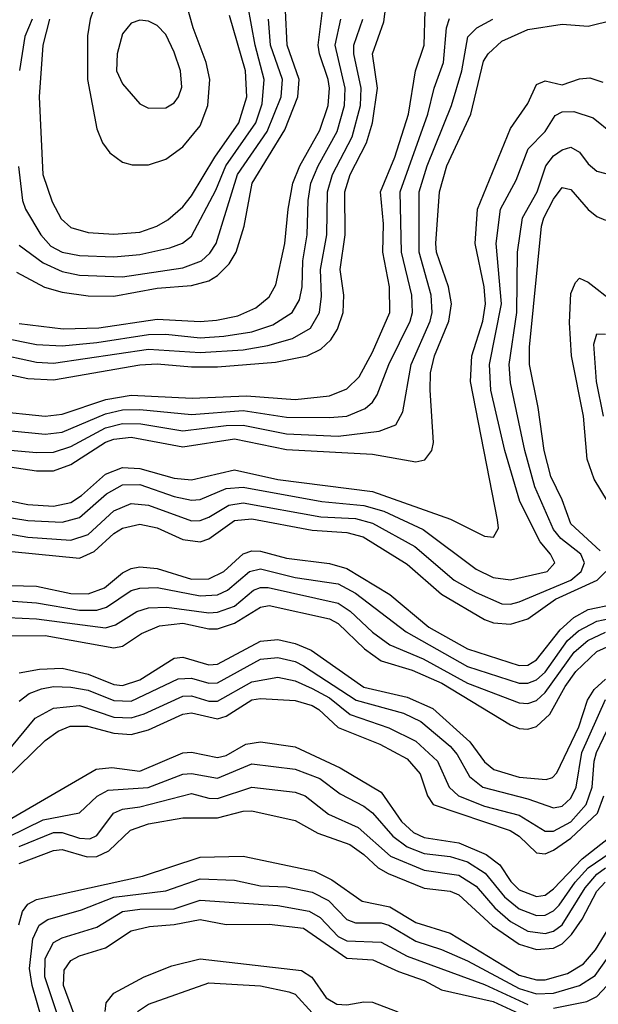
# Model space of a CAD drawing. Header units: inches. Extents: x 990535 to 1117859, y 769386 to 892122.
# Tile 1052 of 1056: x 1081231 to 1082574, y 860867 to 863149. Entities that reach past the tile are written whole.
import ezdxf

# ---------------------------------------------------------------- set-up
doc = ezdxf.new("R2010")
doc.units = ezdxf.units.IN
doc.header["$MEASUREMENT"] = 0
doc.layers.add('B0886', color=7, linetype='Continuous')

msp = doc.modelspace()

# ---------------------------------------------------------------- linework, layer by layer
at = {"layer": 'B0886', "color": 5}
for points, elevation in [([(1081550, 863279.6), (1081530, 863278.4), (1081450, 863234.9), (1081430, 863219.2), (1081408.7, 863190), (1081395.1, 863150), (1081388.6, 863111.4), (1081388.8, 863010), (1081410, 862896), (1081423.4, 862863.4), (1081440.4, 862840.4), (1081470, 862818.6), (1081492.5, 862812.5), (1081530, 862812.3), (1081570, 862825.4), (1081610, 862854.2), (1081650, 862902.7), (1081667.4, 862950), (1081672.1, 863010), (1081663.9, 863050), (1081634.1, 863130), (1081610, 863216.1), (1081594.7, 863250), (1081570, 863273.3)], 4520), ([(1081510, 863148.1), (1081490, 863140.8), (1081470, 863115.8), (1081457.6, 863070), (1081455.9, 863030), (1081470, 863000.2), (1081510, 862954), (1081530, 862943.8), (1081570, 862944.8), (1081590, 862955.9), (1081599.9, 862970), (1081607.2, 862992.8), (1081604.3, 863030), (1081590, 863073.5), (1081570, 863114.6), (1081550, 863135.4), (1081530, 863145.7)], 4540)]:
    msp.add_lwpolyline(points, close=True, dxfattribs=dict(at, elevation=elevation))
for points, elevation in [([(1081228.4, 862808.4), (1081237.5, 862730), (1081244.8, 862710), (1081280.5, 862650), (1081303.6, 862623.6), (1081330, 862609.8), (1081370, 862602.4), (1081450, 862599.3), (1081510, 862604.6), (1081579.6, 862620.4), (1081609.2, 862630.8), (1081630, 862646.9), (1081686.2, 862753.8), (1081709.2, 862810), (1081779, 862910), (1081793.6, 862953.6), (1081798.4, 863010), (1081777.7, 863090), (1081752.1, 863230)], 4460), ([(1081170, 862333.9), (1081250, 862317), (1081310, 862314), (1081510, 862349.2), (1081550, 862351.4), (1081630, 862344.1), (1081690, 862344.5), (1081824.8, 862355.2), (1081898.3, 862370), (1081930, 862385.6), (1081953.3, 862406.7), (1081968.7, 862431.3), (1081981.6, 862470), (1081983.2, 862510), (1081974.4, 862570), (1081986.6, 862650), (1081985.3, 862750), (1081997.9, 862790), (1082036.2, 862863.8), (1082050, 862910), (1082061.2, 862990), (1082050, 863070), (1082075.9, 863144.1), (1082084.4, 863210)], 4320), ([(1081170, 862242), (1081290, 862230), (1081330, 862234.4), (1081431.5, 862268.5), (1081490, 862278.9), (1081631.5, 862271.5), (1081757.2, 862277.2), (1081870, 862268.4), (1081950, 862277.3), (1081990, 862293.3), (1082018.7, 862321.3), (1082050, 862378.5), (1082089.7, 862470), (1082089.2, 862530), (1082073.5, 862610), (1082075.7, 862675.7), (1082068.4, 862750), (1082101.6, 862830), (1082133.7, 862930), (1082149.7, 863030.3), (1082169.6, 863090), (1082172.3, 863170)], 4280), ([(1081224, 862564), (1081289.1, 862529.1), (1081330, 862517.5), (1081390, 862508.8), (1081450, 862508.1), (1081550, 862526.5), (1081630, 862532.8), (1081670, 862543.6), (1081690, 862555.8), (1081717.1, 862582.9), (1081733.8, 862610), (1081752, 862670), (1081770.7, 862770), (1081846.5, 862893.5), (1081876.4, 862970), (1081879.6, 863010), (1081851.5, 863090), (1081847.6, 863170)], 4420), ([(1081230, 862444.9), (1081332.4, 862432.4), (1081414.7, 862434.7), (1081550, 862454.4), (1081650, 862449.6), (1081687.6, 862452.4), (1081737.2, 862462.8), (1081779.2, 862480.8), (1081810, 862506.5), (1081825.9, 862534.1), (1081846.4, 862630), (1081853.9, 862710), (1081865.2, 862770), (1081881.5, 862810), (1081927.4, 862892.6), (1081946.7, 862950), (1081950.1, 862989.9), (1081947.2, 863010), (1081926.6, 863070), (1081923.9, 863090), (1081933.7, 863170)], 4380), ([(1081070, 862163.2), (1081270, 862145.6), (1081310, 862146.5), (1081350, 862159.7), (1081430, 862202.6), (1081470, 862212.9), (1081512.4, 862212.4), (1081610, 862195.8), (1081710, 862208.4), (1081750, 862209), (1081850, 862188.8), (1081970, 862183.4), (1082065.1, 862194.9), (1082103.9, 862210), (1082120.2, 862239.8), (1082139.6, 862350), (1082183.7, 862450), (1082188.2, 862470), (1082186.2, 862510), (1082158.2, 862610), (1082158.3, 862750), (1082176.9, 862810), (1082233.4, 862950), (1082256.9, 863030), (1082270.9, 863109.1), (1082291.5, 863130), (1082328.7, 863150)], 4240), ([(1081110, 862205.6), (1081290, 862188.3), (1081330, 862193.1), (1081430, 862235.2), (1081470, 862244.9), (1081510, 862245.7), (1081630, 862233.5), (1081750, 862242.7), (1081850, 862227.8), (1081950, 862226.9), (1081990, 862230.1), (1082032.7, 862247.3), (1082050, 862262.3), (1082060.8, 862279.2), (1082087.6, 862350), (1082137.3, 862450), (1082142.9, 862470), (1082140.9, 862510), (1082117.1, 862610), (1082114.1, 862750), (1082178.2, 862930), (1082192.5, 862990), (1082214.9, 863050), (1082221.4, 863130), (1082228.1, 863151.9)], 4260), ([(1081170, 862376.5), (1081270, 862354.7), (1081310, 862353.1), (1081530, 862385.2), (1081650, 862377.3), (1081750, 862383.8), (1081806.6, 862393.4), (1081864.5, 862410), (1081905.8, 862434.2), (1081927.2, 862470), (1081931.6, 862508.4), (1081928.8, 862570), (1081943.8, 862650), (1081945.6, 862750), (1081956.9, 862790), (1082002.5, 862877.5), (1082022.3, 862950), (1082023.2, 862990), (1082006.3, 863070), (1082006.7, 863090), (1082027.6, 863150)], 4340), ([(1081177, 862117), (1081270, 862103.4), (1081310, 862103.1), (1081350, 862117.6), (1081430, 862169.4), (1081450, 862176.5), (1081490, 862180.9), (1081610, 862158.8), (1081730, 862177.2), (1081850, 862152.5), (1082050, 862142), (1082150, 862124.2), (1082171.1, 862128.9), (1082187.5, 862150), (1082191.1, 862168.9), (1082183.2, 862290), (1082184.6, 862330), (1082194, 862370), (1082226.6, 862450), (1082232.9, 862490), (1082225.9, 862530), (1082198.6, 862610), (1082196.5, 862630), (1082205.1, 862750), (1082222.2, 862810), (1082278.3, 862930), (1082307.3, 863052.7), (1082318.4, 863070), (1082350, 863099.3), (1082410, 863126.5), (1082490, 863138.6), (1082550, 863134.2), (1082610, 863148.6)], 4220), ([(1081190, 862412.2), (1081270, 862396), (1081330, 862393.1), (1081410, 862400.5), (1081530, 862419.2), (1081570, 862419.8), (1081650, 862411.7), (1081704.7, 862415.3), (1081770, 862425.7), (1081818.6, 862441.4), (1081863.8, 862470), (1081880.2, 862499.8), (1081886.5, 862530), (1081888.3, 862590), (1081898, 862650), (1081900.7, 862730), (1081907, 862770), (1081923.7, 862810), (1081967.7, 862890), (1081984.9, 862950), (1081986.4, 862990), (1081963.1, 863090), (1081976.5, 863150)], 4360), ([(1081230, 862626.1), (1081285.5, 862585.5), (1081330, 862565.3), (1081370, 862556.7), (1081470, 862552.8), (1081610, 862573.5), (1081653.3, 862590), (1081672.4, 862607.6), (1081687, 862630), (1081736.9, 862790), (1081805.1, 862890), (1081837.6, 862970), (1081840.8, 863010), (1081813.3, 863090), (1081808.6, 863150)], 4440), ([(1081260.3, 863150), (1081243.5, 863110), (1081231.1, 863031.1)], 4460), ([(1081300.6, 863150), (1081284.7, 863090), (1081276.5, 862970), (1081285.1, 862790), (1081306.7, 862726.7), (1081327.3, 862687.3), (1081350, 862667.4), (1081390, 862655.9), (1081450, 862651.6), (1081510, 862656.7), (1081549.1, 862670), (1081575.1, 862684.9), (1081610, 862715.1), (1081630, 862740.3), (1081684.3, 862830), (1081739.7, 862910), (1081758.5, 862970), (1081754.9, 863030), (1081718.3, 863158.3)], 4480), ([(1081170, 862041.7), (1081250, 862025.5), (1081310, 862021.6), (1081350, 862030), (1081374.3, 862045.7), (1081430, 862095.4), (1081470, 862110.9), (1081510, 862108.8), (1081590, 862086.3), (1081630, 862082.2), (1081730, 862105.3), (1081830, 862082.9), (1082050, 862055.4), (1082230.9, 861990.9), (1082310, 861951.7), (1082330.6, 861949.4), (1082341.8, 861970), (1082339.9, 861990), (1082276.8, 862310), (1082280.6, 862370), (1082305.8, 862450), (1082312, 862490), (1082309.2, 862530), (1082287.6, 862630), (1082293.2, 862710), (1082370, 862896.6), (1082410, 862954.6), (1082430, 862998.5), (1082450, 863007.3), (1082490, 862997.7), (1082530, 863012), (1082554, 863014), (1082584.1, 863004.1)], 4180), ([(1081150, 862004.5), (1081250, 861988.1), (1081330, 861983.9), (1081370, 861994.9), (1081432.3, 862050), (1081470, 862070.9), (1081510, 862071.8), (1081590, 862043.8), (1081630, 862035.1), (1081650, 862037), (1081710, 862062.3), (1081750, 862065.5), (1081932.3, 862032.3), (1082030, 862023.2), (1082075.9, 862010), (1082167.3, 861967.3), (1082290, 861875.1), (1082330, 861855.8), (1082370, 861850.4), (1082455.2, 861870), (1082472.5, 861890), (1082462.5, 861910), (1082438.8, 861938.8), (1082391.9, 862031.9), (1082357, 862150), (1082324.5, 862290), (1082321.5, 862350), (1082348.8, 862490), (1082336.5, 862630), (1082346.5, 862710), (1082383.3, 862776.7), (1082410.7, 862849.3), (1082450, 862890.1), (1082473.4, 862926.6), (1082490, 862935.3), (1082516.5, 862936.5), (1082561.8, 862921.8), (1082605.9, 862885.9)], 4160), ([(1081170, 861963.2), (1081250, 861949.1), (1081350, 861942.7), (1081390, 861955.8), (1081450, 862010.3), (1081490, 862027.3), (1081530, 862023.6), (1081630, 861987.6), (1081650, 861988.3), (1081670, 861996), (1081716.2, 862023.8), (1081750, 862028.8), (1081930, 861996.8), (1082010, 861992.7), (1082050, 861981.7), (1082147.7, 861927.7), (1082239, 861850), (1082290, 861821), (1082350, 861795.1), (1082370, 861794.1), (1082390, 861799.2), (1082509.9, 861850), (1082534, 861870), (1082541.3, 861890), (1082533.5, 861910), (1082486.6, 861946.6), (1082470, 861967.4), (1082426.2, 862066.2), (1082403.1, 862150), (1082370, 862307.2), (1082366.7, 862350), (1082384.5, 862470), (1082386.2, 862610), (1082397.5, 862690), (1082431.6, 862750), (1082451.6, 862810), (1082470, 862833), (1082490, 862847.5), (1082510, 862853.5), (1082530, 862841.7), (1082550, 862815.1), (1082570, 862797.7), (1082630, 862782.2)], 4140), ([(1082577.6, 861917.6), (1082510, 861980.1), (1082490, 862035.6), (1082463.9, 862090), (1082448.4, 862150), (1082434.5, 862250), (1082414.4, 862350), (1082414.4, 862390), (1082441.6, 862670), (1082447.3, 862690), (1082470, 862733.2), (1082490, 862759.8), (1082510, 862755.3), (1082550, 862708.7), (1082570, 862692.7), (1082590, 862684.4)], 4120), ([(1082654.7, 861934.7), (1082563.8, 862083.8), (1082548.2, 862130), (1082539.3, 862230), (1082511.4, 862370), (1082507.2, 862447.2), (1082510, 862514.3), (1082520.5, 862539.5), (1082530, 862550.1), (1082550, 862540.3), (1082610, 862494.5)], 4080), ([(1082585.9, 862230), (1082569.4, 862310.6), (1082563.2, 862396.8), (1082570, 862421), (1082590, 862419.6)], 4060), ([(1081110, 861925.9), (1081370, 861900.6), (1081404.1, 861915.9), (1081450, 861958.2), (1081470, 861970.6), (1081510, 861979.3), (1081550, 861971), (1081610, 861944), (1081650, 861938.4), (1081670, 861945.7), (1081730, 861988.2), (1081770, 861992.2), (1081910, 861965.8), (1081990, 861959.9), (1082028.3, 861950), (1082130, 861887.1), (1082210, 861817.5), (1082310, 861758.4), (1082330.5, 861750.5), (1082370, 861747.4), (1082410, 861759.8), (1082474.3, 861805.7), (1082571.3, 861850), (1082590.9, 861870)], 4120), ([(1081210, 861837.3), (1081270, 861835.8), (1081350, 861819.2), (1081390, 861818), (1081427.7, 861832.3), (1081470, 861866.9), (1081490, 861876.8), (1081510, 861880.3), (1081550, 861876.9), (1081630, 861852.3), (1081670, 861853), (1081704.8, 861870), (1081750, 861910.7), (1081770, 861917.4), (1081790, 861916.7), (1081850, 861900.6), (1081950, 861888.7), (1081990, 861876.6), (1082090, 861816.9), (1082180.8, 861740.8), (1082270.3, 861690.3), (1082390, 861652), (1082410, 861653.1), (1082430, 861665.3), (1082485.2, 861734.8), (1082516.7, 861763.3), (1082550, 861781.5), (1082610, 861794)], 4080), ([(1081150, 861806), (1081270, 861797.5), (1081370, 861779.9), (1081410, 861780.1), (1081432.8, 861787.3), (1081490, 861825.5), (1081510, 861831), (1081550, 861832.4), (1081650, 861813.4), (1081690, 861816), (1081713.4, 861826.6), (1081764.3, 861870), (1081790, 861875.9), (1081870, 861856), (1081970, 861841.3), (1082010, 861819.9), (1082127.6, 861730), (1082270, 861649.6), (1082390, 861611.2), (1082410, 861611), (1082430, 861619), (1082450, 861636.7), (1082502.1, 861710), (1082527.6, 861732.4), (1082570, 861754.4), (1082643.6, 861770)], 4060), ([(1081170, 861764.5), (1081270, 861759.9), (1081430, 861738.9), (1081453.7, 861746.3), (1081502.7, 861777.3), (1081530, 861785.7), (1081572.9, 861787.1), (1081670, 861774.3), (1081690, 861775.4), (1081730, 861789.8), (1081773.7, 861826.3), (1081790, 861833.1), (1081807.4, 861832.6), (1081970, 861796.1), (1081998.2, 861778.2), (1082050, 861729.5), (1082090, 861699.8), (1082167.3, 861667.3), (1082270, 861610.8), (1082390, 861565.4), (1082410, 861564.1), (1082430, 861570.9), (1082450, 861589.5), (1082517.5, 861682.5), (1082549.4, 861710), (1082590, 861729.1)], 4040), ([(1081170, 861721), (1081290, 861721.3), (1081450, 861692.9), (1081470, 861696.6), (1081513.9, 861726.1), (1081555.9, 861744.1), (1081610, 861749.9), (1081670, 861736.8), (1081690, 861737), (1081730, 861750.2), (1081790, 861786.8), (1081810, 861791.1), (1081950, 861760.2), (1081970, 861749), (1082030.9, 861690.9), (1082070, 861662.7), (1082141.5, 861641.5), (1082211, 861611), (1082370, 861514.7), (1082390, 861506.3), (1082410, 861504.4), (1082430, 861510.4), (1082461.1, 861538.9), (1082496.5, 861603.5), (1082521.7, 861638.3), (1082570, 861684.7), (1082610, 861701.9)], 4020), ([(1081230, 861634.7), (1081276.9, 861643.1), (1081330, 861645.6), (1081390, 861632), (1081450, 861608.3), (1081470, 861605.7), (1081510, 861618.7), (1081590, 861669.3), (1081610, 861671.2), (1081670, 861653.5), (1081690, 861654.8), (1081790, 861708.2), (1081830, 861712.2), (1081870, 861702.8), (1081907.5, 861687.5), (1082030, 861601.9), (1082130, 861578.6), (1082190, 861552.3), (1082275.4, 861475.4), (1082310, 861429), (1082331, 861411), (1082390, 861392.8), (1082452.4, 861387.6), (1082467.3, 861392.7), (1082477.1, 861402.9), (1082528.3, 861510), (1082548.3, 861571.8), (1082563.9, 861596.1), (1082590, 861620.1)], 3980), ([(1081230, 861569.3), (1081253, 861587), (1081281.9, 861598.1), (1081310, 861603.5), (1081350, 861602), (1081390, 861594.8), (1081450, 861570.6), (1081490, 861569.3), (1081598.9, 861621.1), (1081630, 861622.5), (1081670, 861610.7), (1081690, 861611.8), (1081790, 861666.4), (1081830, 861670.9), (1081870, 861661.4), (1081890, 861651.2), (1082011.7, 861571.7), (1082121.4, 861541.4), (1082162.2, 861522.2), (1082230, 861464.8), (1082246, 861446), (1082275, 861395), (1082305.9, 861370), (1082410, 861342.6), (1082470, 861321.9), (1082490, 861326.2), (1082510, 861344.6), (1082522.2, 861370), (1082535.2, 861450), (1082590, 861573.4)], 3960), ([(1081201.5, 861450), (1081267.1, 861530), (1081310, 861553.3), (1081370, 861559.1), (1081450, 861532.2), (1081490, 861530.8), (1081520.2, 861539.8), (1081610, 861580.7), (1081630, 861581.6), (1081670, 861569.6), (1081690, 861569.4), (1081770, 861614.3), (1081830, 861624.6), (1081870, 861616.4), (1081910, 861599), (1081950, 861576.9), (1081998.3, 861538.3), (1082087.5, 861507.5), (1082150, 861476.4), (1082200.5, 861430), (1082227.7, 861370), (1082249.2, 861350), (1082310, 861326.1), (1082390, 861305.1), (1082450, 861268.1), (1082470, 861268.1), (1082510, 861289.5), (1082545.8, 861330), (1082559.2, 861370), (1082563.8, 861430), (1082569.5, 861450), (1082601.9, 861518.1)], 3940), ([(1081170, 861361.4), (1081290, 861478.1), (1081320.6, 861499.4), (1081348.5, 861511.5), (1081388.4, 861511.6), (1081450, 861495.4), (1081490, 861492.2), (1081530, 861502.7), (1081610, 861539.4), (1081630, 861541.9), (1081690, 861528.4), (1081710, 861534.7), (1081770, 861572.2), (1081790, 861575.5), (1081870, 861570.7), (1081910, 861559.6), (1081925.6, 861550), (1081970, 861508), (1082066.6, 861470), (1082130, 861436), (1082160.5, 861400.5), (1082177.6, 861350), (1082190.6, 861330), (1082369.3, 861269.3), (1082390, 861256.3), (1082430, 861218), (1082450, 861215.6), (1082470, 861224.1), (1082510, 861252), (1082571.7, 861310), (1082586.6, 861350)], 3920), ([(1081150, 861261.9), (1081408.4, 861411.6), (1081444.7, 861415.3), (1081510, 861407.4), (1081610, 861449.3), (1081630, 861451.2), (1081690, 861438.4), (1081710, 861443.5), (1081755.9, 861470), (1081790, 861475.3), (1081870, 861463.8), (1081974.6, 861414.6), (1082070, 861358.1), (1082117.2, 861290), (1082145, 861265), (1082170, 861253.6), (1082250, 861241), (1082313.7, 861213.7), (1082344.9, 861190), (1082371, 861151), (1082390, 861132.3), (1082430, 861116.3), (1082450, 861119.8), (1082470, 861134), (1082536.1, 861203.9), (1082630, 861277.3)], 3880), ([(1081205.1, 861254.9), (1081285.7, 861294.3), (1081369.9, 861310.1), (1081411.1, 861348.9), (1081436.8, 861363.2), (1081529.1, 861369.1), (1081610, 861400.4), (1081630, 861401.8), (1081690, 861391.2), (1081770, 861423.9), (1081870, 861412), (1081927.8, 861390), (1081974.5, 861354.5), (1082030, 861325.6), (1082050, 861310.1), (1082096.6, 861256.6), (1082130, 861232), (1082170, 861216.5), (1082230, 861209.5), (1082270, 861196.9), (1082310.9, 861170.9), (1082355.9, 861115.9), (1082390, 861088.3), (1082430, 861072.8), (1082450, 861073.6), (1082470, 861083), (1082483.2, 861096.8), (1082519.9, 861150), (1082550, 861183.1), (1082637.2, 861242.8)], 3860), ([(1081230, 861232.2), (1081310, 861265.1), (1081330, 861264.9), (1081370, 861251.9), (1081393.7, 861250), (1081410, 861258.2), (1081449.1, 861310), (1081470, 861318.7), (1081510, 861324.5), (1081630, 861355.3), (1081670, 861344.5), (1081690, 861343.9), (1081770, 861369.8), (1081870, 861358.6), (1081893.7, 861350), (1081947.7, 861307.7), (1082016.8, 861276.8), (1082091.7, 861210), (1082170, 861177.2), (1082250, 861165.6), (1082290, 861140.5), (1082333.9, 861090), (1082370, 861058.6), (1082410, 861036.4), (1082450, 861030.5), (1082470, 861036.1), (1082490, 861051.1), (1082543.2, 861136.8), (1082570, 861168.1), (1082590, 861182.9)], 3840), ([(1082470, 860857.9), (1082547.1, 860872.9), (1082570, 860884.8), (1082594, 860910), (1082670, 861017.8), (1082718.8, 861070), (1082750, 861096.6), (1082830, 861140.7), (1082845.8, 861154.2), (1082855.9, 861170), (1082869.8, 861230), (1082886, 861254), (1082990, 861344.6), (1083030, 861368.9), (1083050, 861367.2), (1083070, 861355.6), (1083158.1, 861258.1), (1083250, 861138.5), (1083330, 861080.9), (1083470, 860950), (1083550, 860860.3)], 3740), ([(1081230, 861193.3), (1081310, 861223.3), (1081330, 861225.6), (1081388.2, 861208.2), (1081410, 861208.9), (1081437.8, 861222.2), (1081488.4, 861270), (1081530, 861284.9), (1081610, 861298.5), (1081690, 861298.5), (1081750, 861314.4), (1081770, 861315.2), (1081870, 861292.9), (1081923.3, 861263.3), (1081997, 861237), (1082030, 861213.9), (1082063, 861183), (1082085.9, 861170), (1082170, 861135.5), (1082230, 861128.6), (1082250, 861120.3), (1082328.4, 861048.4), (1082390, 861006), (1082430, 860993.6), (1082470, 860997), (1082490, 861007), (1082511.6, 861028.4), (1082536, 861064), (1082570, 861128.7), (1082589.2, 861150)], 3820), ([(1081229, 861051), (1081238, 861082), (1081250, 861099), (1081270.2, 861109.8), (1081516.2, 861163.8), (1081650, 861208), (1081750, 861210.1), (1081915, 861175), (1081955.5, 861155.5), (1082025.7, 861105.7), (1082090, 861092.7), (1082150, 861055.9), (1082230, 861031.5), (1082390, 860934.1), (1082430, 860923.2), (1082450, 860923.2), (1082502.2, 860937.8), (1082539.4, 860960.6), (1082567.1, 860992.9), (1082630, 861094.8)], 3780), ([(1081283.1, 860830), (1081260.2, 860910), (1081253.7, 860950), (1081261.6, 861018.4), (1081276.2, 861050), (1081296.6, 861063.4), (1081374.7, 861085.3), (1081450, 861115), (1081570, 861129.3), (1081650, 861157.5), (1081730, 861154.1), (1081790, 861141.4), (1081850, 861139.3), (1081910, 861126.3), (1081947.6, 861107.6), (1081990, 861063.4), (1082010, 861055.8), (1082070, 861055.8), (1082087.5, 861050), (1082150, 861012.8), (1082210, 860993.5), (1082270, 860967.5), (1082390, 860903), (1082430, 860890.7), (1082470, 860892.1), (1082529.7, 860910.3), (1082566.4, 860933.6), (1082665.8, 861074.2)], 3760), ([(1081330.2, 860810), (1081289.3, 860930), (1081290, 860973.2), (1081309.8, 861010.2), (1081330, 861021), (1081410, 861045.3), (1081470, 861081.9), (1081510, 861087.2), (1081590, 861088.1), (1081650, 861107.9), (1081830, 861095.7), (1081902.9, 861082.9), (1081928.2, 861068.2), (1081970, 861024.1), (1081990, 861013.7), (1082070, 861010.3), (1082130, 860978.3), (1082310, 860912.2), (1082410, 860866.1)], 3740), ([(1081369.8, 860809.8), (1081333.3, 860910), (1081334.4, 860945.6), (1081350, 860968.3), (1081370, 860978.9), (1081430, 860997.6), (1081490, 861036.6), (1081532.8, 861047.2), (1081590, 861051.7), (1081650, 861063.6), (1081710, 861051.5), (1081810, 861052.6), (1081890, 861043.1), (1081990, 860973.4), (1082050.8, 860970), (1082110, 860942.3), (1082170, 860921.6), (1082210, 860900.4), (1082330, 860872.8), (1082430, 860827.1)], 3720), ([(1081429.5, 860850), (1081431.7, 860870), (1081450, 860892.4), (1081520.2, 860930), (1081584.2, 860955.8), (1081650, 860971.7), (1081885.1, 860945.1), (1081909.2, 860929.2), (1081942, 860882), (1081967.2, 860867.2), (1081990, 860865.2), (1082030, 860872.7), (1082050, 860871.4), (1082108.9, 860848.9)], 3680), ([(1081504.3, 860850), (1081530, 860867), (1081670, 860916.6), (1081790, 860909.8), (1081855.6, 860895.6), (1081870.5, 860890), (1081910, 860847.2)], 3660)]:
    msp.add_lwpolyline(points, dxfattribs=dict(at, elevation=elevation))

doc.saveas('drawing.dxf')
